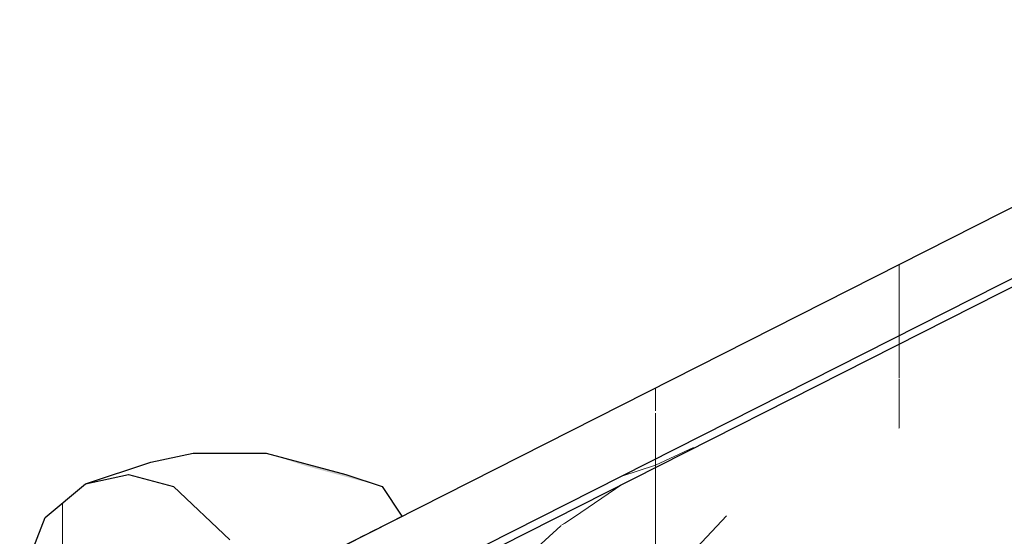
# Model space of a CAD drawing. Header units: millimetres. Extents: x -25478 to 4005, y -8416 to 11348.
# Tile 373 of 580: x -6856 to -6662, y 9579 to 9681. Entities that reach past the tile are written whole.
import ezdxf

# ---------------------------------------------------------------- set-up
doc = ezdxf.new("R2010")
doc.units = ezdxf.units.MM
doc.header["$MEASUREMENT"] = 0
doc.linetypes.add('Wipeout_Contour', pattern=[1000, 0, -1000])
for name, color, linetype in [('POHLED ZÁPADNÍ_1_Konstrukce - nosné', 7, 'Continuous'), ('POHLED ZÁPADNÍ_1_Nové_Konstrukce - krov', 7, 'Continuous'), ('POHLED ZÁPADNÍ_1_Nové_Výplně - Povrchové', 7, 'Continuous'), ('POHLED ZÁPADNÍ_1_Výplně - Povrchové', 7, 'Continuous')]:
    doc.layers.add(name, color=color, linetype=linetype)

# ---------------------------------------------------------------- blocks, each defined once
blk = doc.blocks.new('*X905', base_point=(-25690.45, -8330.81))
at = {"layer": 'POHLED ZÁPADNÍ_1_Nové_Výplně - Povrchové', "color": 21, "linetype": 'Continuous', "lineweight": 20, "true_color": 0xffaaaa}
for p, q in [((-6682.73, 9617.23), (-6682.73, 9617.32)), ((-6722.67, 9597), (-6723.27, 9596.78)), ((-6730.77, 9592.89), (-6730.77, 9592.99))]:
    blk.add_line(p, q, dxfattribs=at)
blk = doc.blocks.new('*X915', base_point=(-25690.45, -8330.81))
at = {"layer": 'POHLED ZÁPADNÍ_1_Nové_Výplně - Povrchové', "color": 21, "linetype": 'Continuous', "lineweight": 20, "true_color": 0xffaaaa}
for p, q in [((-6682.73, 9617.23), (-6682.73, 9615.16)), ((-6730.77, 9592.89), (-6730.77, 9590.83)), ((-6737.43, 9589.5), (-6737.36, 9589.56)), ((-6746.74, 9583.11), (-6737.43, 9589.5)), ((-6749.46, 9581.36), (-6746.74, 9583.11))]:
    blk.add_line(p, q, dxfattribs=at)
blk = doc.blocks.new('*X916', base_point=(-25690.45, -8330.81))
at = {"layer": 'POHLED ZÁPADNÍ_1_Nové_Výplně - Povrchové', "color": 21, "linetype": 'Continuous', "lineweight": 20, "true_color": 0xffaaaa}
for p, q in [((-6682.73, 9615.16), (-6682.73, 9610.52)), ((-6682.73, 9610.38), (-6682.73, 9609.55)), ((-6730.77, 9590.83), (-6730.77, 9585.22)), ((-6758.22, 9573.37), (-6749.46, 9581.36)), ((-6764.73, 9568.01), (-6758.22, 9573.37))]:
    blk.add_line(p, q, dxfattribs=at)
blk = doc.blocks.new('*X917', base_point=(-25690.45, -8330.81))
at = {"layer": 'POHLED ZÁPADNÍ_1_Nové_Výplně - Povrchové', "color": 21, "linetype": 'Continuous', "lineweight": 20, "true_color": 0xffaaaa}
for p, q in [((-6682.73, 9609.55), (-6682.73, 9600.56)), ((-6730.77, 9585.22), (-6730.77, 9576.23)), ((-6771.28, 9560.93), (-6764.73, 9568.01)), ((-6783.12, 9549.7), (-6771.28, 9560.93))]:
    blk.add_line(p, q, dxfattribs=at)
blk = doc.blocks.new('*X918', base_point=(-25690.45, -8330.81))
at = {"layer": 'POHLED ZÁPADNÍ_1_Nové_Výplně - Povrchové', "color": 21, "linetype": 'Continuous', "lineweight": 20, "true_color": 0xffaaaa}
for p, q in [((-6716.8, 9583.3), (-6737.65, 9561.16)), ((-6783.47, 9549.53), (-6767.89, 9549.53)), ((-6767.89, 9549.53), (-6759.6, 9549.53)), ((-6790.56, 9545.94), (-6812.14, 9523.02)), ((-6794.5, 9543.94), (-6798.07, 9541.32)), ((-6798.07, 9541.32), (-6803.64, 9537.46)), ((-6803.64, 9537.46), (-6809.26, 9533.78)), ((-6809.26, 9533.78), (-6810.74, 9532.86))]:
    blk.add_line(p, q, dxfattribs=at)
blk = doc.blocks.new('*X919', base_point=(-25690.45, -8330.81))
at = {"layer": 'POHLED ZÁPADNÍ_1_Nové_Výplně - Povrchové', "color": 21, "linetype": 'Continuous', "lineweight": 20, "true_color": 0xffaaaa}
for p, q in [((-6682.73, 9617.32), (-6682.73, 9618.89)), ((-6723.27, 9596.78), (-6730.77, 9593.33)), ((-6730.77, 9592.99), (-6730.77, 9594.55)), ((-6737.43, 9591.16), (-6730.77, 9593.33)), ((-6737.58, 9591.1), (-6737.43, 9591.16))]:
    blk.add_line(p, q, dxfattribs=at)
blk = doc.blocks.new('*X920', base_point=(-25690.45, -8330.81))
at = {"layer": 'POHLED ZÁPADNÍ_1_Nové_Výplně - Povrchové', "color": 21, "linetype": 'Continuous', "lineweight": 20, "true_color": 0xffaaaa}
for p, q in [((-6682.73, 9632.92), (-6682.73, 9618.89)), ((-6730.77, 9608.59), (-6730.77, 9604.06)), ((-6730.77, 9603.56), (-6730.77, 9594.55)), ((-6847.73, 9585.84), (-6847.73, 9568.52))]:
    blk.add_line(p, q, dxfattribs=at)
blk = doc.blocks.new('*X964', base_point=(-25690.45, -8330.81))
at = {"layer": 'POHLED ZÁPADNÍ_1_Nové_Výplně - Povrchové', "linetype": 'Continuous', "lineweight": 20, "true_color": 0xffaaaa}
blk.add_hatch(color=21, dxfattribs=at).paths.add_polyline_path([(-6799.79, 9593.17), (-6784.7, 9589.11), (-6791.84, 9591.48), (-6807.56, 9595.71)])

msp = doc.modelspace()

# ---------------------------------------------------------------- wipeouts: each hides what was drawn before it
at = {"color": 254, "linetype": 'Wipeout_Contour', "lineweight": 0, "ltscale": 326246.822201}
msp.add_wipeout([(-7716.95, 8883.6), (-10986.18, 7217.84), (-10980.52, 7217.84), (-10980.52, 7042.29), (-10973.11, 7046.06), (-10973.11, 7180), (-10723.42, 7180), (-10723.42, 7300), (-10583.42, 7300), (-10583.42, 7244.63), (-7875.74, 8624.34), (-7875.74, 8727.47), (-7730.3, 8727.47), (-7730.3, 8698.45), (-5604.31, 9781.76), (-5604.31, 9960.05), (-6608.56, 9448.36), (-6609.06, 9449.35), (-6627.21, 9440.1), (-6626.12, 9437.96), (-6661.76, 9419.8), (-6662.62, 9419.8), (-7619.72, 8932.13), (-7704.24, 8888.63), (-7705.12, 8888.63), (-7706.02, 8890.39), (-7717.45, 8884.57)], dxfattribs=at).dxf.layer = 'POHLED ZÁPADNÍ_1_Výplně - Povrchové'

# ---------------------------------------------------------------- next in the draw order: block references
at = {"layer": 'POHLED ZÁPADNÍ_1_Konstrukce - nosné', "color": 9, "linetype": 'Continuous', "lineweight": 13}
msp.add_blockref('*X905', (-25690.45, -8330.81), dxfattribs=at)

# ---------------------------------------------------------------- next in the draw order: wipeouts: each hides what was drawn before it
at = {"color": 254, "linetype": 'Wipeout_Contour', "lineweight": 0, "ltscale": 104716.608448}
msp.add_wipeout([(-6554.77, 9614.48), (-6672.27, 9554.96), (-6666.53, 9543.7), (-6564.8, 9595.23), (-6505.95, 9625.22), (-6514.29, 9634.99), (-6538.03, 9622.96), (-6543.69, 9622.38), (-6555.07, 9616.61)], dxfattribs=at).dxf.layer = 'POHLED ZÁPADNÍ_1_Nové_Výplně - Povrchové'

# ---------------------------------------------------------------- next in the draw order: wipeouts: each hides what was drawn before it
at = {"color": 254, "linetype": 'Wipeout_Contour', "lineweight": 0, "ltscale": 104861.21637}
msp.add_wipeout([(-6600.84, 9598.01), (-6675.05, 9560.42), (-6672.27, 9554.96), (-6575.91, 9603.77), (-6583.57, 9606.76), (-6587.09, 9604.97), (-6596.44, 9606.76), (-6602.32, 9604.74), (-6606.54, 9601.74)], dxfattribs=at).dxf.layer = 'POHLED ZÁPADNÍ_1_Nové_Výplně - Povrchové'

# ---------------------------------------------------------------- next in the draw order: wipeouts: each hides what was drawn before it
at = {"color": 254, "linetype": 'Wipeout_Contour', "lineweight": 0, "ltscale": 58381.091172}
msp.add_wipeout([(-6711.97, 9573.66), (-6694.13, 9567.86), (-6607.91, 9611.54), (-6609.03, 9619.54), (-6609.11, 9625.76)], dxfattribs=at).dxf.layer = 'POHLED ZÁPADNÍ_1_Nové_Výplně - Povrchové'

# ---------------------------------------------------------------- next in the draw order: wipeouts: each hides what was drawn before it
at = {"color": 254, "linetype": 'Wipeout_Contour', "lineweight": 0, "ltscale": 81621.676752}
msp.add_wipeout([(-6694.13, 9567.86), (-6675.81, 9561.91), (-6675.05, 9560.42), (-6604.87, 9595.96), (-6605.6, 9601.12), (-6606.54, 9601.74), (-6607.91, 9611.54)], dxfattribs=at).dxf.layer = 'POHLED ZÁPADNÍ_1_Nové_Výplně - Povrchové'

# ---------------------------------------------------------------- next in the draw order: wipeouts: each hides what was drawn before it
at = {"color": 254, "linetype": 'Wipeout_Contour', "lineweight": 0, "ltscale": 46854.54434}
msp.add_wipeout([(-6793.35, 9561.19), (-6800.76, 9555.37), (-6605.92, 9654.07), (-6605.04, 9656.58)], dxfattribs=at).dxf.layer = 'POHLED ZÁPADNÍ_1_Nové_Výplně - Povrchové'

# ---------------------------------------------------------------- next in the draw order: block references
at = {"layer": 'POHLED ZÁPADNÍ_1_Konstrukce - nosné', "color": 9, "linetype": 'Continuous', "lineweight": 13}
msp.add_blockref('*X915', (-25690.45, -8330.81), dxfattribs=at)

# ---------------------------------------------------------------- next in the draw order: wipeouts: each hides what was drawn before it
at = {"color": 254, "linetype": 'Wipeout_Contour', "lineweight": 0, "ltscale": 58540.736784}
msp.add_wipeout([(-6800.76, 9555.37), (-6806.47, 9546.87), (-6607.59, 9647.61), (-6607.19, 9650.46), (-6605.92, 9654.07)], dxfattribs=at).dxf.layer = 'POHLED ZÁPADNÍ_1_Nové_Výplně - Povrchové'

# ---------------------------------------------------------------- next in the draw order: block references
at = {"layer": 'POHLED ZÁPADNÍ_1_Konstrukce - nosné', "color": 9, "linetype": 'Continuous', "lineweight": 13}
msp.add_blockref('*X916', (-25690.45, -8330.81), dxfattribs=at)

# ---------------------------------------------------------------- next in the draw order: wipeouts: each hides what was drawn before it
at = {"color": 254, "linetype": 'Wipeout_Contour', "lineweight": 0, "ltscale": 46822.60664}
msp.add_wipeout([(-6806.47, 9546.87), (-6810.3, 9535.94), (-6608.97, 9637.93), (-6607.59, 9647.61)], dxfattribs=at).dxf.layer = 'POHLED ZÁPADNÍ_1_Nové_Výplně - Povrchové'

# ---------------------------------------------------------------- next in the draw order: block references
at = {"layer": 'POHLED ZÁPADNÍ_1_Konstrukce - nosné', "color": 9, "linetype": 'Continuous', "lineweight": 13}
msp.add_blockref('*X917', (-25690.45, -8330.81), dxfattribs=at)

# ---------------------------------------------------------------- next in the draw order: wipeouts: each hides what was drawn before it
at = {"color": 254, "linetype": 'Wipeout_Contour', "lineweight": 0, "ltscale": 93558.252868}
msp.add_wipeout([(-6812.15, 9522.91), (-6754.71, 9552.01), (-6713.02, 9573.71), (-6712.12, 9573.71), (-6609.11, 9625.76), (-6609.25, 9635.95), (-6608.97, 9637.93), (-6810.3, 9535.94)], dxfattribs=at).dxf.layer = 'POHLED ZÁPADNÍ_1_Nové_Výplně - Povrchové'

# ---------------------------------------------------------------- next in the draw order: block references
at = {"layer": 'POHLED ZÁPADNÍ_1_Konstrukce - nosné', "color": 9, "linetype": 'Continuous', "lineweight": 13}
msp.add_blockref('*X918', (-25690.45, -8330.81), dxfattribs=at)

# ---------------------------------------------------------------- next in the draw order: wipeouts: each hides what was drawn before it
at = {"color": 254, "linetype": 'Wipeout_Contour', "lineweight": 0, "ltscale": 46859.712184}
msp.add_wipeout([(-6799.04, 9559.97), (-6790.04, 9562.96), (-6605, 9656.69), (-6604.33, 9658.6)], dxfattribs=at).dxf.layer = 'POHLED ZÁPADNÍ_1_Nové_Výplně - Povrchové'

# ---------------------------------------------------------------- next in the draw order: block references
at = {"layer": 'POHLED ZÁPADNÍ_1_Konstrukce - nosné', "color": 9, "linetype": 'Continuous', "lineweight": 13}
msp.add_blockref('*X919', (-25690.45, -8330.81), dxfattribs=at)

# ---------------------------------------------------------------- next in the draw order: wipeouts: each hides what was drawn before it
at = {"color": 254, "linetype": 'Wipeout_Contour', "lineweight": 0, "ltscale": 234909.571639}
msp.add_wipeout([(-6855.05, 9572.86), (-6853.36, 9563.83), (-6846.57, 9569.49), (-6836.8, 9577.17), (-6828.3, 9579.03), (-6819.43, 9576.66), (-6808.3, 9566.13), (-6799.04, 9559.97), (-6604.33, 9658.6), (-6602.92, 9662.64), (-6596.56, 9672.11), (-6593.4, 9674.97), (-6592.91, 9676.49), (-6592.08, 9678.84), (-6804.03, 9571.47), (-6814.71, 9578.58), (-6825.83, 9589.11), (-6834.7, 9591.48), (-6843.2, 9589.61), (-6851.14, 9583.01)], dxfattribs=at).dxf.layer = 'POHLED ZÁPADNÍ_1_Nové_Výplně - Povrchové'

# ---------------------------------------------------------------- next in the draw order: linework, layer by layer
at = {"layer": 'POHLED ZÁPADNÍ_1_Nové_Konstrukce - krov', "color": 1, "linetype": 'Continuous', "lineweight": 25}
msp.add_line((-6855.05, 9572.86), (-6851.13, 9583.01), dxfattribs=at)

# ---------------------------------------------------------------- next in the draw order: block references
at = {"layer": 'POHLED ZÁPADNÍ_1_Konstrukce - nosné', "color": 9, "linetype": 'Continuous', "lineweight": 13}
msp.add_blockref('*X920', (-25690.45, -8330.81), dxfattribs=at)

# ---------------------------------------------------------------- next in the draw order: wipeouts: each hides what was drawn before it
at = {"color": 254, "linetype": 'Wipeout_Contour', "lineweight": 0, "ltscale": 35225.961185}
msp.add_wipeout([(-6791.24, 9582.23), (-6788.09, 9579.55), (-6785.72, 9580.75)], dxfattribs=at).dxf.layer = 'POHLED ZÁPADNÍ_1_Nové_Výplně - Povrchové'

# ---------------------------------------------------------------- next in the draw order: wipeouts: each hides what was drawn before it
at = {"color": 254, "linetype": 'Wipeout_Contour', "lineweight": 0, "ltscale": 46980.232636}
msp.add_wipeout([(-6791.24, 9582.23), (-6803.72, 9582.23), (-6795.36, 9575.87), (-6788.09, 9579.55)], dxfattribs=at).dxf.layer = 'POHLED ZÁPADNÍ_1_Nové_Výplně - Povrchové'

# ---------------------------------------------------------------- next in the draw order: wipeouts: each hides what was drawn before it
at = {"color": 254, "linetype": 'Wipeout_Contour', "lineweight": 0, "ltscale": 46992.940404}
msp.add_wipeout([(-6803.72, 9582.23), (-6814.71, 9578.58), (-6804.03, 9571.47), (-6795.36, 9575.87)], dxfattribs=at).dxf.layer = 'POHLED ZÁPADNÍ_1_Nové_Výplně - Povrchové'

# ---------------------------------------------------------------- next in the draw order: wipeouts: each hides what was drawn before it
at = {"color": 254, "linetype": 'Wipeout_Contour', "lineweight": 0, "ltscale": 47044.521066}
msp.add_wipeout([(-6814.71, 9578.58), (-6803.72, 9582.23), (-6813.64, 9593.17), (-6825.83, 9589.11)], dxfattribs=at).dxf.layer = 'POHLED ZÁPADNÍ_1_Nové_Výplně - Povrchové'
at = {"color": 254, "linetype": 'Wipeout_Contour', "lineweight": 0, "ltscale": 58729.907526}
msp.add_wipeout([(-6784.7, 9589.11), (-6799.79, 9593.17), (-6791.24, 9582.23), (-6785.72, 9580.75), (-6780.78, 9583.25)], dxfattribs=at).dxf.layer = 'POHLED ZÁPADNÍ_1_Nové_Výplně - Povrchové'

# ---------------------------------------------------------------- next in the draw order: wipeouts: each hides what was drawn before it
at = {"color": 254, "linetype": 'Wipeout_Contour', "lineweight": 0, "ltscale": 47023.182244}
msp.add_wipeout([(-6799.79, 9593.17), (-6784.7, 9589.11), (-6791.84, 9591.48), (-6807.56, 9595.71)], dxfattribs=at).dxf.layer = 'POHLED ZÁPADNÍ_1_Nové_Výplně - Povrchové'

# ---------------------------------------------------------------- next in the draw order: linework, layer by layer
at = {"layer": 'POHLED ZÁPADNÍ_1_Nové_Konstrukce - krov', "color": 1, "linetype": 'Continuous', "lineweight": 25}
msp.add_line((-6784.7, 9589.11), (-6780.78, 9583.25), dxfattribs=at)

# ---------------------------------------------------------------- next in the draw order: block references
at = {"layer": 'POHLED ZÁPADNÍ_1_Konstrukce - nosné', "color": 9, "linetype": 'Continuous', "lineweight": 13}
msp.add_blockref('*X964', (-25690.45, -8330.81), dxfattribs=at)

# ---------------------------------------------------------------- next in the draw order: wipeouts: each hides what was drawn before it
at = {"color": 254, "linetype": 'Wipeout_Contour', "lineweight": 0, "ltscale": 47022.164317}
msp.add_wipeout([(-6803.72, 9582.23), (-6791.24, 9582.23), (-6799.79, 9593.17), (-6813.64, 9593.17)], dxfattribs=at).dxf.layer = 'POHLED ZÁPADNÍ_1_Nové_Výplně - Povrchové'

# ---------------------------------------------------------------- next in the draw order: linework, layer by layer
at = {"layer": 'POHLED ZÁPADNÍ_1_Nové_Konstrukce - krov', "color": 1, "linetype": 'Continuous', "lineweight": 25}
for p, q in [((-6793.35, 9561.19), (-6605.04, 9656.58)), ((-6791.84, 9591.48), (-6784.7, 9589.11))]:
    msp.add_line(p, q, dxfattribs=at)

# ---------------------------------------------------------------- next in the draw order: wipeouts: each hides what was drawn before it
at = {"color": 254, "linetype": 'Wipeout_Contour', "lineweight": 0, "ltscale": 47064.138065}
msp.add_wipeout([(-6813.64, 9593.17), (-6799.79, 9593.17), (-6807.56, 9595.71), (-6821.99, 9595.71)], dxfattribs=at).dxf.layer = 'POHLED ZÁPADNÍ_1_Nové_Výplně - Povrchové'

# ---------------------------------------------------------------- next in the draw order: linework, layer by layer
at = {"layer": 'POHLED ZÁPADNÍ_1_Nové_Konstrukce - krov', "color": 1, "linetype": 'Continuous', "lineweight": 25}
for p, q in [((-6799.76, 9573.64), (-6594.91, 9677.4)), ((-6604.33, 9658.6), (-6799.04, 9559.97)), ((-6807.56, 9595.71), (-6791.84, 9591.48))]:
    msp.add_line(p, q, dxfattribs=at)

# ---------------------------------------------------------------- next in the draw order: wipeouts: each hides what was drawn before it
at = {"color": 254, "linetype": 'Wipeout_Contour', "lineweight": 0, "ltscale": 47088.175059}
msp.add_wipeout([(-6825.83, 9589.11), (-6813.64, 9593.17), (-6821.99, 9595.71), (-6834.7, 9591.48)], dxfattribs=at).dxf.layer = 'POHLED ZÁPADNÍ_1_Nové_Výplně - Povrchové'

# ---------------------------------------------------------------- next in the draw order: wipeouts: each hides what was drawn before it
at = {"color": 254, "linetype": 'Wipeout_Contour', "lineweight": 0, "ltscale": 47108.950593}
msp.add_wipeout([(-6821.99, 9595.71), (-6830.31, 9593.9), (-6843.2, 9589.61), (-6834.7, 9591.48)], dxfattribs=at).dxf.layer = 'POHLED ZÁPADNÍ_1_Nové_Výplně - Povrchové'

# ---------------------------------------------------------------- next in the draw order: linework, layer by layer
at = {"layer": 'POHLED ZÁPADNÍ_1_Nové_Konstrukce - krov', "color": 1, "linetype": 'Continuous', "lineweight": 25}
for p, q in [((-6830.31, 9593.9), (-6821.99, 9595.71)), ((-6821.99, 9595.71), (-6807.56, 9595.71)), ((-6843.2, 9589.61), (-6830.31, 9593.9)), ((-6851.13, 9583.01), (-6843.2, 9589.61)), ((-6843.2, 9589.61), (-6834.7, 9591.48)), ((-6834.7, 9591.48), (-6825.83, 9589.11)), ((-6825.83, 9589.11), (-6814.71, 9578.58))]:
    msp.add_line(p, q, dxfattribs=at)

doc.saveas('drawing.dxf')
